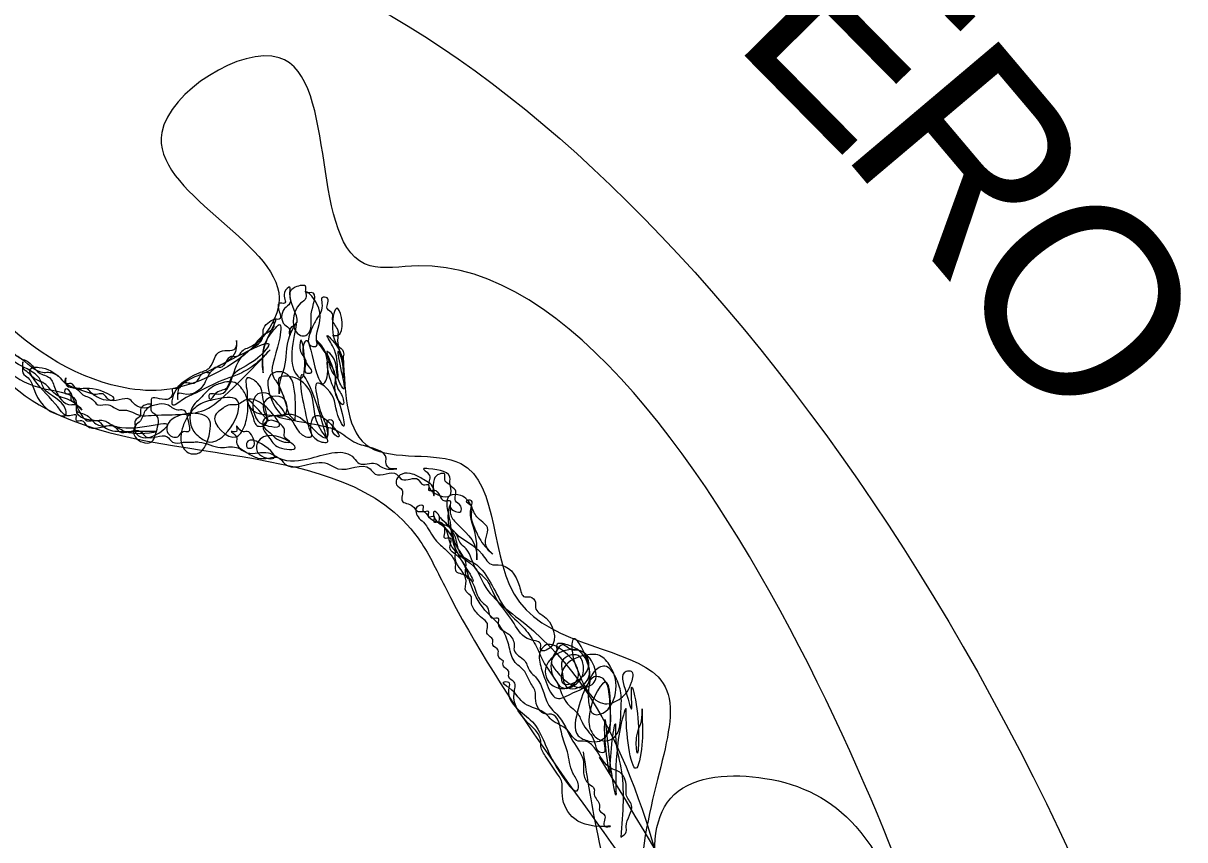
# Model space of a CAD drawing. Extents: x 8134 to 11793, y 3225 to 13425.
# Drawn here: x 11661.61 to 11674.3, y 11204.72 to 11213.65 of the extents above; entities that cross this region are included whole.
import ezdxf

# ---------------------------------------------------------------- set-up
doc = ezdxf.new("R2010")
doc.units = 0
doc.layers.add('RD_SHT_Bndy', color=7, linetype='Continuous')
doc.layers.add('RD_SHT_TX', color=7, linetype='Continuous')

msp = doc.modelspace()

# ---------------------------------------------------------------- linework, layer by layer
at = {"layer": 'RD_SHT_Bndy'}
for centre, major_axis, ratio in [((11667.644, 11202.975), (9.304, -16.888), 0.662421), ((11667.382, 11203.062), (5.775, -11.2), 0.456916)]:
    msp.add_ellipse(centre, major_axis=major_axis, ratio=ratio, dxfattribs=at)
for points in [[(11660.149, 11211.987), (11661.782, 11209.479), (11665.924, 11208.021), (11666.215, 11207.496), (11670.182, 11199.796), (11670.357, 11199.271), (11670.824, 11199.271), (11668.549, 11204.229), (11668.724, 11205.221), (11669.715, 11205.396), (11670.707, 11204.871), (11671.349, 11203.704), (11665.924, 11210.996), (11665.399, 11210.996), (11664.407, 11213.271), (11663.124, 11212.454), (11664.407, 11210.646), (11663.24, 11209.654), (11662.774, 11209.654), (11661.315, 11210.471), (11660.149, 11212.629)], [(11660.44, 11211.812), (11660.382, 11211.812), (11660.382, 11211.871), (11660.324, 11211.929), (11660.324, 11211.987), (11660.265, 11212.046), (11660.265, 11212.104), (11660.207, 11212.162), (11660.207, 11212.279), (11660.149, 11212.279), (11660.149, 11212.396), (11660.149, 11212.279), (11660.09, 11212.279), (11660.09, 11212.221), (11660.149, 11212.162), (11660.149, 11212.104), (11660.207, 11212.046), (11660.207, 11211.987), (11660.265, 11211.987), (11660.324, 11211.871), (11660.382, 11211.871), (11660.382, 11211.812), (11660.44, 11211.754), (11660.44, 11211.696), (11660.499, 11211.696), (11660.499, 11211.637), (11660.557, 11211.579), (11660.557, 11211.521), (11660.615, 11211.521), (11660.615, 11211.404), (11660.674, 11211.404), (11660.615, 11211.462), (11660.615, 11211.521), (11660.207, 11211.929), (11660.207, 11211.987), (11660.207, 11211.929), (11660.324, 11211.812), (11660.324, 11211.696), (11660.382, 11211.637), (11660.44, 11211.637), (11660.44, 11211.579), (11660.499, 11211.521), (11660.499, 11211.462), (11660.557, 11211.462), (11660.557, 11211.404), (11660.615, 11211.346), (11660.615, 11211.287), (11660.674, 11211.287), (11660.674, 11211.229), (11660.732, 11211.229), (11660.732, 11211.171), (11660.79, 11211.112), (11660.79, 11211.054), (11660.849, 11211.054), (11660.849, 11210.937), (11660.907, 11210.937), (11660.907, 11210.879), (11660.907, 11210.821), (11660.965, 11210.762), (11660.965, 11210.704), (11661.024, 11210.587), (11661.024, 11210.704), (11660.965, 11210.821), (11660.79, 11210.996), (11660.79, 11211.054), (11660.732, 11211.112), (11660.674, 11211.112), (11660.674, 11211.171), (11660.615, 11211.229), (11660.615, 11211.171), (11660.615, 11211.112), (11660.732, 11210.996), (11660.79, 11210.879), (11660.965, 11210.704), (11660.965, 11210.646), (11661.024, 11210.646), (11661.082, 11210.587), (11661.082, 11210.529), (11661.14, 11210.471), (11661.14, 11210.412), (11661.199, 11210.354), (11661.257, 11210.296), (11661.315, 11210.237), (11661.315, 11210.179), (11661.84, 11209.654), (11662.19, 11209.479), (11662.19, 11209.421), (11662.307, 11209.362), (11662.365, 11209.304), (11662.482, 11209.246), (11662.599, 11209.246), (11662.657, 11209.187), (11662.89, 11209.187), (11662.949, 11209.129), (11663.182, 11209.129), (11663.24, 11209.071), (11663.357, 11209.071)], [(11662.132, 11209.596), (11662.249, 11209.362), (11662.307, 11209.304), (11662.424, 11209.304), (11662.482, 11209.246), (11662.657, 11209.187), (11662.715, 11209.187), (11662.774, 11209.187), (11663.065, 11209.187), (11662.715, 11209.187), (11662.599, 11209.246), (11662.307, 11209.246), (11662.249, 11209.304), (11662.19, 11209.304), (11662.19, 11209.362), (11662.132, 11209.362), (11662.074, 11209.362), (11662.015, 11209.421), (11661.724, 11209.887), (11661.782, 11209.887), (11662.015, 11209.771), (11662.074, 11209.712), (11662.19, 11209.654), (11662.365, 11209.596), (11662.482, 11209.537), (11662.599, 11209.537), (11662.365, 11209.654), (11662.249, 11209.654), (11662.074, 11209.712), (11662.015, 11209.771), (11661.899, 11209.829), (11661.84, 11209.829), (11661.549, 11210.004), (11661.432, 11210.121), (11661.432, 11210.179), (11661.374, 11210.179), (11661.315, 11210.237), (11661.315, 11210.296), (11661.315, 11210.237), (11661.49, 11210.062), (11661.549, 11210.004), (11661.665, 11209.946), (11661.782, 11209.829), (11661.899, 11209.771), (11661.957, 11209.654), (11662.132, 11209.479), (11662.19, 11209.479), (11662.249, 11209.421), (11662.19, 11209.479), (11661.957, 11209.596), (11661.84, 11209.712), (11661.724, 11209.771), (11661.665, 11209.829), (11661.607, 11209.887), (11661.607, 11209.946), (11661.607, 11209.829), (11661.665, 11209.771), (11661.724, 11209.654), (11662.015, 11209.362), (11662.074, 11209.362), (11662.074, 11209.421), (11661.84, 11209.654), (11661.782, 11209.771), (11661.432, 11210.121), (11661.432, 11210.179), (11661.374, 11210.179), (11661.374, 11210.237), (11661.315, 11210.237), (11661.315, 11210.296), (11661.257, 11210.354), (11661.257, 11210.412), (11661.199, 11210.412), (11661.199, 11210.471), (11661.14, 11210.471), (11661.14, 11210.587), (11661.082, 11210.646), (11661.082, 11210.704), (11661.024, 11210.704), (11661.024, 11210.762), (11660.965, 11210.821), (11660.965, 11210.879), (11660.907, 11210.879), (11660.907, 11210.937), (11660.79, 11211.054), (11660.79, 11211.112), (11660.732, 11211.171), (11660.732, 11211.229), (11660.674, 11211.229), (11660.674, 11211.287), (11660.615, 11211.346), (11660.615, 11211.404), (11660.557, 11211.462), (11660.557, 11211.521), (11660.499, 11211.579), (11660.499, 11211.637), (11660.44, 11211.696), (11660.44, 11211.812)], [(11664.99, 11210.237), (11665.049, 11210.237), (11665.049, 11210.529), (11665.049, 11210.121), (11665.107, 11210.062), (11665.107, 11210.004), (11665.049, 11210.179), (11665.049, 11210.296), (11664.99, 11210.412), (11664.99, 11210.471), (11664.932, 11210.529), (11664.932, 11210.646), (11664.874, 11210.646), (11664.874, 11210.587), (11664.815, 11210.412), (11664.757, 11210.296), (11664.757, 11210.121), (11664.815, 11210.121), (11664.815, 11210.179), (11664.815, 11210.237), (11664.815, 11210.587), (11664.699, 11210.704), (11664.699, 11210.646), (11664.64, 11210.587), (11664.64, 11210.237), (11664.699, 11210.237), (11664.757, 11210.354), (11664.757, 11210.471), (11664.757, 11210.704), (11664.699, 11210.704), (11664.699, 11210.762), (11664.582, 11210.762), (11664.524, 11210.704), (11664.524, 11210.587), (11664.465, 11210.529), (11664.465, 11210.354), (11664.524, 11210.296), (11664.524, 11210.237), (11664.524, 11210.296), (11664.582, 11210.354), (11664.524, 11210.704), (11664.524, 11210.762), (11664.465, 11210.704), (11664.465, 11210.587), (11664.407, 11210.587), (11664.407, 11210.412), (11664.349, 11210.412), (11664.349, 11210.354), (11664.232, 11210.237), (11664.174, 11210.179), (11664.115, 11210.121), (11663.999, 11210.062), (11663.94, 11210.004), (11663.882, 11210.004), (11663.765, 11209.887), (11663.707, 11209.887), (11663.649, 11209.829), (11663.59, 11209.829), (11663.474, 11209.712), (11663.357, 11209.712), (11663.299, 11209.654), (11663.24, 11209.654), (11663.24, 11209.596), (11663.182, 11209.537), (11663.007, 11209.537), (11663.007, 11209.479), (11662.832, 11209.479), (11662.774, 11209.537), (11662.54, 11209.537), (11662.482, 11209.596), (11662.365, 11209.596), (11662.307, 11209.654), (11662.19, 11209.654), (11662.132, 11209.712), (11662.074, 11209.712), (11662.074, 11209.771), (11662.074, 11209.712), (11662.19, 11209.654), (11662.249, 11209.596), (11662.365, 11209.537), (11662.424, 11209.479), (11662.54, 11209.479), (11662.657, 11209.421), (11662.715, 11209.421), (11662.89, 11209.362), (11663.007, 11209.362), (11663.59, 11209.421), (11663.765, 11209.537), (11664.29, 11210.062), (11664.174, 11209.946), (11663.999, 11209.829), (11663.707, 11209.712), (11663.474, 11209.596), (11663.357, 11209.537), (11663.24, 11209.479), (11663.24, 11209.537), (11663.532, 11209.829)], [(11663.532, 11209.829), (11663.649, 11209.887), (11663.765, 11210.062), (11663.94, 11210.121), (11663.94, 11210.179), (11663.94, 11210.121), (11663.649, 11209.829), (11663.59, 11209.712), (11663.357, 11209.596), (11663.299, 11209.596), (11663.299, 11209.537), (11663.299, 11209.596), (11663.357, 11209.712), (11663.59, 11209.829), (11664.29, 11210.121), (11664.115, 11209.946), (11663.882, 11209.771), (11663.824, 11209.654), (11663.707, 11209.596), (11663.649, 11209.537), (11663.649, 11209.596), (11663.707, 11209.596), (11663.999, 11210.004), (11664.232, 11210.237), (11664.232, 11210.296), (11664.349, 11210.412), (11664.232, 11210.062), (11664.232, 11209.829), (11664.232, 11210.062), (11664.349, 11210.296), (11664.407, 11210.354), (11664.407, 11210.179), (11664.349, 11209.771), (11664.407, 11209.654), (11664.407, 11209.596), (11664.407, 11209.654), (11664.465, 11209.887), (11664.524, 11210.237), (11664.582, 11210.354), (11664.582, 11209.829), (11664.64, 11209.771), (11664.64, 11210.179), (11664.64, 11210.062), (11664.699, 11209.946), (11664.699, 11209.829), (11664.757, 11209.829), (11664.699, 11209.946), (11664.699, 11210.179), (11664.815, 11209.829), (11664.874, 11209.712), (11664.874, 11210.121), (11664.815, 11210.179), (11664.932, 11210.004), (11664.99, 11209.829), (11665.049, 11209.771), (11665.049, 11209.829), (11664.99, 11210.121), (11664.932, 11210.237), (11664.99, 11210.179), (11665.107, 11209.829), (11665.107, 11209.771), (11665.107, 11209.887), (11665.049, 11210.062), (11665.107, 11209.654), (11665.049, 11209.771), (11664.99, 11210.004), (11664.932, 11210.062), (11664.99, 11209.887), (11665.049, 11209.654), (11665.107, 11209.537), (11665.107, 11209.479), (11665.049, 11209.537), (11664.99, 11209.887), (11664.932, 11209.946), (11664.932, 11209.887), (11665.049, 11209.537), (11665.107, 11209.246), (11665.049, 11209.362), (11664.932, 11209.654), (11664.815, 11209.712), (11664.815, 11209.596), (11664.874, 11209.362), (11664.932, 11209.187), (11664.932, 11209.129), (11664.874, 11209.304), (11664.64, 11209.771), (11664.64, 11209.712), (11664.699, 11209.362), (11664.874, 11209.071), (11664.932, 11209.071), (11664.874, 11209.187), (11664.757, 11209.596), (11664.582, 11209.771), (11664.407, 11209.771), (11664.465, 11209.537), (11664.524, 11209.362), (11664.582, 11209.304)], [(11665.107, 11210.004), (11665.399, 11209.012), (11666.39, 11208.837), (11667.032, 11207.321), (11668.549, 11206.504), (11668.374, 11204.521), (11668.374, 11203.062), (11667.907, 11204.696), (11667.732, 11205.687)], [(11664.582, 11209.304), (11664.582, 11209.537), (11664.465, 11209.829), (11664.349, 11209.829), (11664.349, 11209.479), (11664.465, 11209.362), (11664.465, 11209.537), (11664.232, 11209.479), (11664.29, 11209.304), (11664.057, 11209.537), (11664.115, 11209.362), (11664.174, 11209.246), (11664.232, 11209.246), (11664.232, 11209.537), (11664.174, 11209.712), (11664.057, 11209.771), (11664.057, 11209.596), (11664.057, 11209.537), (11664.115, 11209.421), (11664.349, 11209.362), (11664.465, 11209.362), (11664.349, 11209.537), (11664.29, 11209.596), (11664.174, 11209.596), (11664.174, 11209.304), (11664.29, 11209.246), (11664.407, 11209.246), (11664.349, 11209.362), (11664.232, 11209.479), (11664.057, 11209.537), (11663.94, 11209.479), (11663.882, 11209.479), (11663.765, 11209.421), (11663.707, 11209.362), (11663.94, 11209.129), (11663.999, 11209.187), (11664.057, 11209.362), (11664.057, 11209.537), (11663.999, 11209.654), (11663.94, 11209.712), (11663.765, 11209.712), (11663.649, 11209.654), (11663.532, 11209.537), (11663.474, 11209.479), (11663.474, 11209.187), (11663.532, 11209.129), (11663.649, 11209.071), (11663.94, 11209.537), (11663.707, 11209.537), (11663.532, 11209.479), (11663.415, 11209.362), (11663.357, 11209.246), (11663.357, 11209.012), (11663.415, 11208.954), (11663.532, 11208.954), (11663.59, 11209.012), (11663.649, 11209.187), (11663.649, 11209.304), (11663.182, 11209.246), (11663.182, 11209.187), (11663.24, 11209.129), (11663.299, 11209.129), (11663.357, 11209.187), (11663.415, 11209.187), (11663.415, 11209.304), (11663.357, 11209.421), (11663.299, 11209.421), (11663.182, 11209.479), (11663.065, 11209.479), (11662.949, 11209.421), (11662.89, 11209.304), (11662.832, 11209.246), (11662.832, 11209.129), (11663.007, 11209.071), (11663.065, 11209.187), (11663.065, 11209.362), (11663.007, 11209.421), (11663.007, 11209.479), (11662.949, 11209.479), (11662.89, 11209.421), (11662.89, 11209.362), (11662.832, 11209.304), (11662.832, 11209.246), (11662.832, 11209.187), (11662.89, 11209.129), (11663.007, 11209.129), (11663.182, 11209.246), (11662.599, 11209.246), (11662.482, 11209.304), (11662.424, 11209.304), (11662.19, 11209.421), (11662.19, 11209.479), (11662.132, 11209.537), (11662.132, 11209.596), (11662.074, 11209.596), (11662.074, 11209.654), (11662.132, 11209.596)], [(11663.357, 11209.071), (11663.474, 11209.071), (11663.532, 11209.071), (11663.765, 11209.012), (11663.94, 11209.012), (11664.057, 11208.954), (11664.29, 11208.954), (11664.407, 11208.896), (11664.757, 11208.896), (11665.224, 11208.896), (11665.282, 11208.837), (11665.457, 11208.837), (11665.574, 11208.779), (11665.69, 11208.779), (11665.632, 11208.779), (11665.574, 11208.837), (11665.574, 11208.896), (11665.399, 11209.012), (11665.224, 11209.071), (11665.049, 11209.187), (11664.874, 11209.246), (11664.407, 11209.362), (11664.465, 11209.362), (11664.699, 11209.129), (11664.757, 11209.129), (11664.757, 11209.187), (11664.815, 11209.362), (11665.049, 11209.129), (11664.99, 11209.187), (11664.99, 11209.304), (11664.932, 11209.304), (11664.932, 11209.246), (11664.932, 11209.129), (11664.582, 11209.362), (11664.407, 11209.362), (11664.232, 11209.304), (11664.232, 11209.246), (11664.29, 11209.187), (11664.465, 11209.071), (11664.524, 11209.071), (11664.465, 11209.129), (11664.465, 11209.187), (11664.349, 11209.304), (11664.29, 11209.304), (11664.232, 11209.246), (11664.29, 11209.129), (11664.407, 11209.012), (11664.582, 11209.012), (11664.524, 11209.071), (11664.174, 11209.071), (11664.174, 11208.954), (11664.349, 11208.896), (11664.174, 11209.071), (11664.057, 11209.071), (11664.057, 11209.012), (11664.115, 11209.012), (11664.115, 11209.129), (11664.057, 11209.187), (11663.999, 11209.187), (11663.94, 11209.246), (11663.94, 11209.187), (11663.882, 11209.187), (11663.94, 11209.129), (11663.94, 11209.071), (11664.057, 11208.954), (11664.174, 11208.896), (11664.29, 11208.896), (11664.407, 11208.896), (11664.465, 11208.837), (11664.932, 11208.837), (11665.049, 11208.779), (11665.399, 11208.779), (11665.457, 11208.721), (11665.69, 11208.721), (11665.749, 11208.662), (11665.924, 11208.662), (11665.982, 11208.604), (11666.04, 11208.604), (11666.04, 11208.546), (11666.099, 11208.546), (11666.215, 11208.429), (11666.274, 11208.429), (11666.274, 11208.371), (11666.332, 11208.312), (11666.39, 11208.312), (11666.39, 11208.371), (11666.332, 11208.429), (11666.332, 11208.546), (11666.274, 11208.604), (11666.274, 11208.662), (11666.04, 11208.779), (11665.982, 11208.779), (11666.04, 11208.721), (11666.04, 11208.604), (11666.157, 11208.487), (11666.274, 11208.487), (11666.274, 11208.604)], [(11666.274, 11208.604), (11666.215, 11208.662), (11666.215, 11208.721), (11666.157, 11208.721), (11666.099, 11208.662), (11666.099, 11208.487), (11666.099, 11208.546), (11665.982, 11208.662), (11665.865, 11208.721), (11665.749, 11208.721), (11665.69, 11208.662), (11665.69, 11208.604), (11665.749, 11208.546), (11665.749, 11208.429), (11665.865, 11208.371), (11665.924, 11208.312), (11665.982, 11208.312), (11666.04, 11208.254), (11666.274, 11208.137), (11666.332, 11208.079), (11666.624, 11207.846), (11666.74, 11207.729), (11666.799, 11207.729), (11667.032, 11207.496), (11667.09, 11207.379), (11667.149, 11207.379), (11667.207, 11207.321), (11667.207, 11207.262), (11667.324, 11207.146), (11667.324, 11206.796), (11667.265, 11206.796), (11667.265, 11206.854), (11667.149, 11206.912), (11666.974, 11207.087), (11666.74, 11207.437), (11666.682, 11207.554), (11666.565, 11207.671), (11666.449, 11207.904), (11666.39, 11207.962), (11666.332, 11208.079), (11666.274, 11208.137), (11666.274, 11208.371), (11666.274, 11208.312), (11666.332, 11208.196), (11666.565, 11207.846), (11666.565, 11207.787), (11666.565, 11207.962), (11666.507, 11208.371), (11666.507, 11208.429), (11666.449, 11208.429), (11666.507, 11208.371), (11666.507, 11208.312), (11666.565, 11208.079), (11666.682, 11207.904), (11666.74, 11207.846), (11666.682, 11207.904), (11666.682, 11208.137), (11666.565, 11208.254), (11666.507, 11208.371), (11666.39, 11208.487), (11666.274, 11208.487), (11666.274, 11208.196), (11666.332, 11207.904), (11666.507, 11207.554), (11666.449, 11207.612), (11666.449, 11207.729), (11666.332, 11207.962), (11666.274, 11208.137), (11666.215, 11208.196), (11666.157, 11208.254), (11666.215, 11208.196), (11666.332, 11208.021), (11666.39, 11207.846), (11666.565, 11207.729), (11666.624, 11207.671), (11666.915, 11207.204), (11667.09, 11207.029), (11667.207, 11206.854), (11667.324, 11206.621), (11667.44, 11206.446), (11667.557, 11206.212), (11667.674, 11206.096), (11667.732, 11205.979), (11667.849, 11205.804), (11667.907, 11205.687), (11667.965, 11205.687), (11667.965, 11205.746), (11668.024, 11205.979), (11668.024, 11206.154), (11667.907, 11206.504), (11667.849, 11206.504), (11667.79, 11206.446), (11667.674, 11206.154), (11667.674, 11205.862), (11667.79, 11205.804), (11667.907, 11205.804), (11668.024, 11205.921)], [(11668.14, 11204.754), (11668.199, 11204.812), (11668.199, 11204.871), (11668.257, 11205.104), (11668.199, 11205.221), (11668.199, 11205.279), (11668.14, 11205.454), (11668.024, 11205.512), (11667.732, 11205.804), (11667.674, 11205.804), (11667.557, 11205.921), (11667.382, 11206.037), (11667.324, 11206.096), (11667.09, 11206.212), (11666.915, 11206.387), (11666.857, 11206.446), (11666.915, 11206.446), (11666.915, 11206.387), (11667.149, 11206.037), (11667.44, 11205.512), (11667.674, 11205.279), (11667.674, 11205.337), (11667.615, 11205.454), (11667.557, 11205.687), (11667.499, 11205.862), (11667.382, 11206.096), (11667.324, 11206.096), (11667.207, 11206.271), (11667.207, 11206.329), (11667.149, 11206.446), (11667.09, 11206.562), (11666.974, 11206.679), (11666.915, 11206.854), (11666.799, 11207.087), (11666.682, 11207.204), (11666.507, 11207.496), (11666.332, 11207.846), (11666.274, 11207.904), (11666.274, 11208.021), (11666.215, 11208.021), (11666.215, 11208.079), (11666.157, 11208.196), (11666.099, 11208.196), (11666.099, 11208.254), (11666.04, 11208.254), (11666.04, 11208.312), (11665.982, 11208.312), (11665.982, 11208.371), (11665.924, 11208.371), (11665.924, 11208.254), (11665.982, 11208.196), (11666.099, 11208.021), (11666.215, 11207.904), (11666.274, 11207.846), (11666.332, 11207.729), (11666.332, 11207.671), (11666.449, 11207.612), (11666.507, 11207.554), (11666.624, 11207.321), (11666.682, 11207.262), (11666.74, 11207.146), (11666.799, 11207.146), (11666.799, 11207.087), (11666.915, 11206.971), (11666.974, 11206.854), (11666.974, 11206.796), (11667.09, 11206.679), (11667.149, 11206.562), (11667.207, 11206.504), (11667.382, 11206.154), (11667.44, 11206.096), (11667.615, 11205.804), (11667.732, 11205.571), (11667.732, 11205.454), (11667.79, 11205.337), (11667.849, 11205.279), (11667.849, 11205.221), (11667.907, 11205.104), (11667.907, 11205.046), (11667.965, 11204.987), (11667.965, 11204.871), (11668.024, 11204.871), (11667.907, 11204.871), (11667.499, 11205.279), (11667.499, 11205.337), (11667.44, 11205.454), (11667.324, 11205.629), (11667.265, 11205.746), (11667.265, 11205.804), (11667.207, 11205.921), (11667.149, 11205.979), (11666.974, 11206.329), (11666.974, 11206.446), (11666.915, 11206.504), (11666.915, 11206.562), (11666.857, 11206.621), (11666.857, 11206.679)], [(11666.857, 11206.679), (11666.799, 11206.737), (11666.799, 11206.796), (11666.74, 11206.854), (11666.74, 11206.912), (11666.682, 11206.971), (11666.682, 11207.087), (11666.624, 11207.146), (11666.565, 11207.204), (11666.507, 11207.321), (11666.507, 11207.379), (11666.449, 11207.437), (11666.449, 11207.554), (11666.332, 11207.787), (11666.332, 11207.846), (11666.215, 11208.137), (11666.157, 11208.196), (11666.157, 11208.254), (11666.099, 11208.312), (11666.099, 11208.254), (11666.215, 11208.137), (11666.274, 11207.962), (11666.565, 11207.671), (11666.624, 11207.554), (11667.09, 11207.087), (11668.782, 11203.587)], [(11668.024, 11205.921), (11667.965, 11206.446), (11667.79, 11206.037), (11667.849, 11205.862), (11667.965, 11205.804), (11668.082, 11205.862), (11668.14, 11206.096), (11668.14, 11206.329), (11668.082, 11206.504), (11667.965, 11206.621), (11667.849, 11206.562), (11667.79, 11206.387), (11667.79, 11206.212), (11667.849, 11206.096), (11667.907, 11206.096), (11668.082, 11206.329), (11668.024, 11206.621), (11667.907, 11206.737), (11667.732, 11206.737), (11667.499, 11206.562), (11667.499, 11206.446), (11667.79, 11206.621), (11667.674, 11206.796), (11667.615, 11206.796), (11667.499, 11206.854), (11667.44, 11206.796), (11667.382, 11206.679), (11667.382, 11206.562), (11667.44, 11206.446), (11667.499, 11206.387), (11667.674, 11206.446), (11667.732, 11206.621), (11667.674, 11206.737), (11667.499, 11206.679), (11667.499, 11206.562), (11667.557, 11206.387), (11667.674, 11206.387), (11667.79, 11206.504), (11667.732, 11206.737), (11667.557, 11206.854), (11667.44, 11206.854), (11667.44, 11206.796), (11667.382, 11206.679), (11667.44, 11206.562), (11667.557, 11206.446), (11667.732, 11206.387), (11667.849, 11206.446), (11667.849, 11206.621), (11667.674, 11206.796), (11667.324, 11206.621), (11667.324, 11206.504), (11667.44, 11206.387), (11667.557, 11206.387), (11667.674, 11206.504), (11667.674, 11206.562), (11667.499, 11206.796), (11667.324, 11206.854), (11667.265, 11206.796), (11667.265, 11206.621), (11667.324, 11206.446), (11667.44, 11206.271), (11667.615, 11206.329), (11667.79, 11206.446), (11667.615, 11206.912), (11667.615, 11206.737), (11667.674, 11206.562), (11667.79, 11206.329), (11667.965, 11206.212), (11668.14, 11206.271), (11668.257, 11206.446), (11668.257, 11206.562), (11668.199, 11206.562), (11668.199, 11206.329), (11668.257, 11206.154), (11668.257, 11206.387), (11668.315, 11206.154), (11668.315, 11205.687), (11668.315, 11205.862), (11668.374, 11206.096), (11668.374, 11206.154), (11668.374, 11206.096), (11668.374, 11206.037), (11668.374, 11205.804), (11668.315, 11205.512), (11668.199, 11206.096), (11668.199, 11206.154), (11668.14, 11205.979), (11668.082, 11205.221), (11668.024, 11205.571), (11667.965, 11206.037), (11667.965, 11205.804), (11668.024, 11205.454), (11668.024, 11205.512), (11668.082, 11205.979), (11668.082, 11205.862), (11668.14, 11205.512), (11668.14, 11204.754)], [(11669.832, 11200.671), (11669.832, 11200.612), (11669.89, 11200.554), (11669.89, 11200.496), (11669.949, 11200.379), (11670.007, 11200.321), (11670.007, 11200.204), (11670.007, 11200.146), (11670.065, 11200.146), (11670.007, 11200.262), (11669.949, 11200.496), (11667.907, 11205.629)]]:
    msp.add_spline(points, degree=3, dxfattribs=at)

# ---------------------------------------------------------------- texts
at = {"layer": 'RD_SHT_TX'}
for s, rotation, p in [('E', 314.5985, (11669.33, 11213.456)), ('R', 310.1803, (11670.514, 11212.269)), ('O', 305.8797, (11671.692, 11210.881))]:
    msp.add_text(s, height=2.1, rotation=rotation, dxfattribs=at).set_placement(p)

doc.saveas('drawing.dxf')
